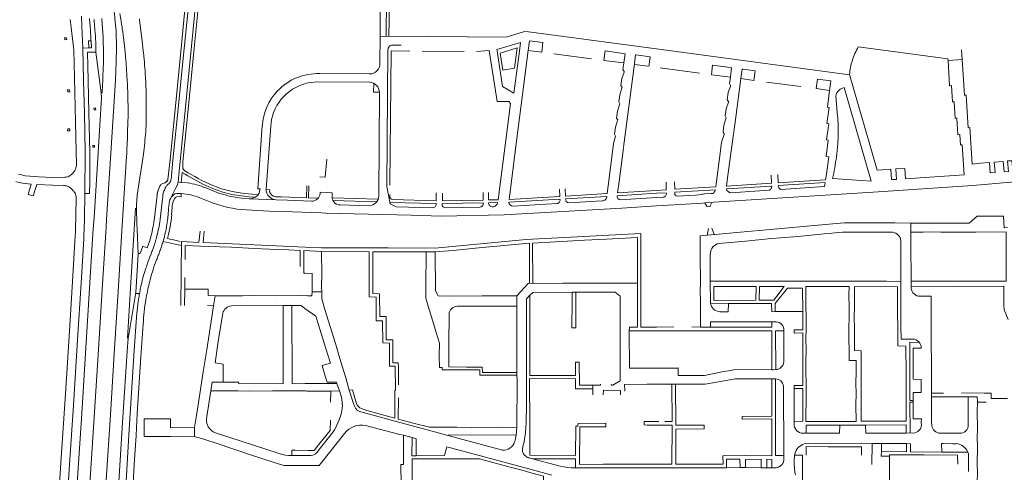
# Model space of a CAD drawing. Extents: x 145000 to 155000, y 457500 to 470000.
# Tile 496 of 548: x 153638 to 154198, y 467007 to 467265. Entities that reach past the tile are written whole.
import ezdxf

# ---------------------------------------------------------------- set-up
doc = ezdxf.new("R2010")
doc.units = 0
doc.header["$LTSCALE"] = 0.2
doc.header["$MEASUREMENT"] = 0
doc.layers.add('kant verharding', color=252, linetype='Continuous', lineweight=0)

msp = doc.modelspace()

# ---------------------------------------------------------------- linework, layer by layer
at = {"layer": 'kant verharding', "lineweight": 0}
for p, q in [((153846.05, 467255.56), (153846.45, 467285.98)), ((153842.63, 467255.52), (153842.74, 467273.94)), ((153847.68, 467255.56), (153847.96, 467273.88)), ((153678.06, 467255.84), (153678.16, 467252.95)), ((153842.54, 467240.67), (153842.63, 467255.52)), ((153842.63, 467255.52), (153847.68, 467255.56)), ((153914.33, 467255.02), (153847.68, 467255.56)), ((153676.89, 467248.97), (153673.43, 467248.84)), ((153849.63, 467250.52), (153854.64, 467250.48)), ((153909.14, 467248.03), (153922.62, 467252.07)), ((153922.62, 467252.07), (153921.97, 467247.13)), ((153926.92, 467247.45), (153927.63, 467252.98)), ((153927.63, 467252.98), (153935.37, 467251.99)), ((153935.37, 467251.99), (153934.62, 467246.59)), ((153680.95, 467246.47), (153683.92, 467223.44)), ((153848.89, 467247.34), (153848.27, 467170.79)), ((153848.89, 467247.34), (153859.58, 467247.15)), ((153890.54, 467246.92), (153866.58, 467247.1)), ((153897.53, 467246.86), (153904.76, 467247.41)), ((153909.14, 467248.03), (153909.23, 467247.23)), ((153926.92, 467247.45), (153920.24, 467195.78)), ((153926.92, 467247.45), (153934.62, 467246.59)), ((153963.01, 467242.79), (153941.57, 467245.64)), ((153970.83, 467247.25), (153970.07, 467241.85)), ((153988.28, 467244.95), (153996.38, 467243.89)), ((153996.38, 467243.89), (153995.63, 467238.44)), ((154000, 467248.35), (154109.76, 467233.69)), ((154173.82, 467242.3), (154173.45, 467247.91)), ((153969.94, 467241.87), (153981.42, 467240.46)), ((153987.39, 467239.94), (153981.14, 467192.36)), ((153987.35, 467239.61), (153995.09, 467238.51)), ((154024.43, 467234.6), (154002.04, 467237.59)), ((154031.91, 467239.16), (154031.19, 467233.7)), ((154165.85, 467241.79), (154173.82, 467242.3)), ((154175.13, 467222.01), (154173.82, 467242.3)), ((153808.42, 467234.31), (153836.44, 467234.17)), ((154031.37, 467233.68), (154041.98, 467232.28)), ((154049.24, 467236.83), (154056.11, 467235.92)), ((154056.11, 467235.92), (154055.41, 467230.47)), ((154109.81, 467233.78), (154125.49, 467179.31)), ((153836.66, 467229.39), (153807.33, 467229.65)), ((153836.55, 467229.39), (153837.04, 467229.39)), ((154047.91, 467231.49), (154055.41, 467230.47)), ((154055.41, 467230.47), (154055.52, 467230.46)), ((154082, 467226.92), (154062.47, 467229.53)), ((154090.9, 467225.78), (154091.6, 467231.19)), ((154091.6, 467231.19), (154099.2, 467230.16)), ((154099.2, 467230.16), (154098.43, 467224.77)), ((153683.92, 467223.44), (153684.45, 467223.36)), ((153842.42, 467223.75), (153841.9, 467164.72)), ((154098.43, 467224.77), (154090.9, 467225.78)), ((154102.81, 467211.97), (154101.99, 467221.72)), ((153780.41, 467204.47), (153777.81, 467168.48)), ((153909.83, 467162.5), (153914.22, 467196.47)), ((153920.24, 467195.78), (153916.03, 467162.7)), ((153972.38, 467170.37), (153975.31, 467192.92)), ((154033.71, 467169.89), (154037.02, 467195.08)), ((154042.96, 467194.36), (154040.36, 467174.92)), ((153978.62, 467172.88), (153981.11, 467192.04)), ((153728.6, 467180.76), (153728.83, 467184.21)), ((153727.84, 467172.61), (153728.6, 467180.76)), ((153729.46, 467172.42), (153730.02, 467178.09)), ((154065.15, 467176.42), (154065.37, 467171.91)), ((154069.17, 467172.19), (154068.93, 467176.85)), ((154096.64, 467177.08), (154096.16, 467173.92)), ((154174.96, 467176.67), (154141.68, 467174.46)), ((153719.89, 467171.96), (153718.14, 467171.4)), ((153729.46, 467172.42), (153727.84, 467172.61)), ((153729.46, 467172.42), (153733, 467172.1)), ((153972.38, 467170.37), (153971.86, 467166.08)), ((153977.8, 467166.41), (153978.62, 467172.88)), ((154010.21, 467172.67), (154010.35, 467168.48)), ((154065.44, 467170.34), (154039.7, 467168.7)), ((154039.76, 467170.29), (154040.36, 467174.92)), ((154065.37, 467171.91), (154039.76, 467170.29)), ((154096.16, 467173.92), (154069.17, 467172.19)), ((154095.92, 467172.35), (154069.26, 467170.61)), ((154070.79, 467168.39), (154095.54, 467169.98)), ((154095.54, 467169.98), (154095.92, 467172.35)), ((154122.06, 467173.05), (154100.1, 467174.64)), ((154123.25, 467166.92), (154179.87, 467170.62)), ((154179.87, 467170.62), (154234.28, 467175.23)), ((153717.52, 467151.54), (153718.97, 467164.44)), ((153729.54, 467166.06), (153728.2, 467166.16)), ((153769.99, 467165.68), (153773.28, 467165.4)), ((153848.26, 467164.5), (153848.24, 467165.46)), ((153904.33, 467166.66), (153904.36, 467162.41)), ((153916.03, 467162.7), (153944.88, 467164.38)), ((153944.88, 467164.38), (153944.68, 467168.48)), ((153948.25, 467162.96), (153971.66, 467164.4)), ((153977.53, 467164.79), (154000, 467166.17)), ((154000, 467167.81), (153977.8, 467166.41)), ((154000, 467166.17), (154005.5, 467166.51)), ((154010.35, 467168.48), (154033.71, 467169.89)), ((154011.68, 467164.46), (154022.23, 467165.18)), ((154026, 467165.42), (154022.23, 467165.18)), ((154031.15, 467166.04), (154027.19, 467165.79)), ((154032.3, 467166.1), (154031.15, 467166.04)), ((154123.25, 467166.92), (154032.61, 467161.09)), ((154042.34, 467166.54), (154064.13, 467167.98)), ((153740.04, 467163.63), (153745.8, 467161.32)), ((153764.14, 467163.46), (153768.09, 467163.01)), ((153768.09, 467163.01), (153783.58, 467162.41)), ((153783.14, 467164.2), (153786.36, 467164.09)), ((153790.07, 467162.19), (153783.58, 467162.41)), ((153790.07, 467162.19), (153803.67, 467161.73)), ((153815.42, 467163.68), (153841.6, 467162.91)), ((153815.92, 467162.02), (153840.78, 467161.35)), ((153819.73, 467159.54), (153836.43, 467159.11)), ((153848.22, 467161.02), (153874.51, 467160.34)), ((153851.86, 467158.53), (153848.38, 467160.14)), ((153878.09, 467160.35), (153901.33, 467160.7)), ((153909.57, 467160.95), (153904.35, 467160.78)), ((153904.36, 467162.41), (153909.83, 467162.5)), ((153915.84, 467161.12), (153944.96, 467162.75)), ((153918.37, 467158.94), (153943.39, 467160.34)), ((153949.98, 467160.78), (153969.09, 467161.81)), ((153979.43, 467162.46), (154000, 467163.73)), ((154000, 467158.96), (153980.27, 467157.69)), ((154000, 467163.73), (154003.71, 467163.96)), ((154026.27, 467160.66), (154000, 467158.96)), ((154026.27, 467160.66), (154027.46, 467160.76)), ((154031.45, 467161.02), (154027.46, 467160.76)), ((154031.45, 467161.02), (154032.61, 467161.09)), ((153704.34, 467148.73), (153704.04, 467157.47)), ((153724.27, 467158.11), (153724.07, 467153.97)), ((153787.42, 467155.82), (153809.28, 467155.09)), ((153809.28, 467155.09), (153811.74, 467154.96)), ((153860.32, 467153.66), (153811.74, 467154.96)), ((153872.88, 467157.94), (153851.86, 467158.53)), ((153879.7, 467158), (153899.4, 467158.37)), ((153695.96, 467147.82), (153695.77, 467144.82)), ((153702.77, 467145.58), (153702.95, 467148.58)), ((153704.45, 467145.76), (153704.34, 467148.73)), ((153674.27, 467145.45), (153674.15, 467142.49)), ((153679.29, 467143.04), (153679.48, 467146.02)), ((153686.57, 467143.83), (153686.76, 467146.81)), ((153704.93, 467131.46), (153704.45, 467145.76)), ((153741.96, 467138.13), (153742.51, 467144.58)), ((154029.5, 467146.21), (154028.7, 467142.27)), ((154032.69, 467142.63), (154031.36, 467146.34)), ((153719.17, 467138.68), (153724.39, 467137.54)), ((153721.74, 467140.39), (153723.12, 467140.1)), ((153725.13, 467139.65), (153723.12, 467140.1)), ((153724.39, 467137.54), (153729.53, 467136.42)), ((153728.89, 467138.76), (153725.13, 467139.65)), ((153741.96, 467138.13), (153800.05, 467135.59)), ((153703.64, 467109.68), (153704.93, 467131.46)), ((153809.42, 467132.99), (153799.27, 467133.59)), ((153868.8, 467132.81), (153874.06, 467132.82)), ((153713.83, 467123.75), (153715.51, 467128.27)), ((153731.55, 467111.53), (153731.6, 467118.21)), ((153699.38, 467083.54), (153703.64, 467109.68)), ((153705.77, 467109.06), (153704.11, 467109.16)), ((153731.46, 467102.26), (153731.55, 467111.53)), ((153989.12, 467112.28), (153989.16, 467109.97)), ((154144.8, 467113.01), (154197.61, 467113.27)), ((154030.69, 467103.61), (154040.84, 467103.46)), ((153744.45, 467102.22), (153747.94, 467102.17)), ((153920.42, 467102.01), (153886.79, 467101.88)), ((154083.2, 467098.89), (154083.22, 467088.48)), ((154000, 467087.86), (153984.49, 467087.79)), ((154000, 467090.05), (154009.85, 467090.09)), ((154020.15, 467090.12), (154025.03, 467090.03)), ((154072.4, 467070.21), (154072.49, 467087.93)), ((154083.17, 467086.64), (154083.22, 467056.72)), ((154145.93, 467078.01), (154150.55, 467078.08)), ((154145.93, 467078.01), (154146.01, 467060.27)), ((153753.41, 467068.96), (153748.78, 467069.58)), ((153753.46, 467058.66), (153753.41, 467068.96)), ((153877.95, 467065.75), (153877.91, 467067.01)), ((153881.7, 467067.4), (153891.93, 467067.26)), ((153753.46, 467058.66), (153747.09, 467058.72)), ((153758.05, 467058.68), (153753.46, 467058.66)), ((153800.13, 467057.83), (153818.04, 467057.81)), ((153814.4, 467047.21), (153814.55, 467053.6)), ((153814.55, 467053.6), (153819.51, 467053.67)), ((153963.81, 467051.51), (153963.75, 467054.8)), ((153969.73, 467054.02), (153969.69, 467051.49)), ((153979.46, 467053.91), (153969.73, 467054.02)), ((153979.47, 467051.45), (153979.46, 467053.91)), ((153981.84, 467057.26), (153981.92, 467053.45)), ((154008.94, 467036.25), (154008.76, 467057.46)), ((154163.17, 467052.47), (154156.46, 467052.37)), ((154173.49, 467052.48), (154186.35, 467052.41)), ((154186.35, 467052.41), (154190.4, 467052.39)), ((154190.4, 467052.39), (154190.36, 467049.36)), ((154144.16, 467048.15), (154145.96, 467048.16)), ((154144.17, 467047.25), (154145.96, 467047.26)), ((154144.17, 467047.25), (154144.28, 467029.72)), ((154156.48, 467050.31), (154177.36, 467050.21)), ((154187.58, 467047.22), (154182.54, 467047.33)), ((154190.36, 467049.36), (154199.69, 467049.4)), ((153925.93, 467041.58), (153925.91, 467041.13)), ((153925.93, 467041.58), (153925.95, 467042.03)), ((153925.78, 467035.32), (153925.85, 467037.73)), ((154001.23, 467036.28), (154000, 467036.28)), ((154004.63, 467036.26), (154008.94, 467036.25)), ((153925.61, 467032.7), (153925.78, 467035.32)), ((154104.21, 467034.1), (154118.91, 467034.19)), ((153749.52, 467029.56), (153785.24, 467017.99)), ((153863.2, 467026.46), (153863.22, 467016.71)), ((153924.6, 467024.47), (153924.68, 467024.89)), ((153879.28, 467016.84), (153880.68, 467021.83)), ((153923.97, 467022.22), (153923.96, 467022.1)), ((154122.68, 467023.76), (154122.54, 467011.68)), ((154122.68, 467023.76), (154127.97, 467023.67)), ((154142.29, 467018.95), (154127.9, 467019.15)), ((154142.26, 467023.64), (154142.29, 467018.95)), ((154144.4, 467018.92), (154162.27, 467018.86)), ((154162.27, 467018.86), (154177.08, 467018.87)), ((153792.43, 467016.9), (153800.77, 467016.91)), ((153803.41, 467016.98), (153800.77, 467016.91)), ((153863.22, 467016.71), (153879.28, 467016.84)), ((154132.51, 467016.42), (154132.45, 467000)), ((154132.49, 467017.28), (154132.51, 467016.42)), ((153854.57, 467000), (153854.56, 467011.73))]:
    msp.add_line(p, q, dxfattribs=at)
at = {"layer": 'kant verharding', "lineweight": 0, "flags": 128}
for points in [[(153686.76, 467146.81), (153687.03, 467151.32), (153689.42, 467189.12), (153692.06, 467230.52), (153692.5, 467241.14), (153692.59, 467249.03), (153692.41, 467258.78), (153691.93, 467263.77), (153691.52, 467268.2), (153690.08, 467278.09), (153689.95, 467278.14), (153689.77, 467279.14)], [(153723.7, 467174.02), (153724.83, 467185.03), (153727.92, 467216.12), (153730.68, 467243.07), (153733.22, 467269), (153733.54, 467272.18)], [(153728.83, 467184.21), (153732.65, 467223.07), (153735.33, 467249.96), (153737.26, 467269.51), (153737.6, 467272.89)], [(153731.84, 467272.45), (153731.46, 467268.78), (153729.61, 467250.73)], [(153739.32, 467272.89), (153739, 467269.73), (153736.66, 467246.94)], [(153666.29, 467265.19), (153666.86, 467260.59), (153668.28, 467249.31), (153668.35, 467247.85), (153668.84, 467231.88), (153669.37, 467206.96), (153669.8, 467189.81), (153669.92, 467182.69)], [(153672.85, 467267.1), (153673.03, 467261.38), (153673.43, 467248.84)], [(153680.17, 467262.28), (153680.05, 467263.75), (153679.93, 467265.23)], [(153680.67, 467256.04), (153680.42, 467259.16), (153680.17, 467262.28)], [(153705.97, 467263.25), (153707.03, 467254.55), (153708.08, 467245.86)], [(153664.35, 467253.72), (153663.29, 467253.6), (153663.17, 467254.67), (153664.23, 467254.79), (153664.35, 467253.72)], [(153696.2, 467258.07), (153696.8, 467253.26), (153697.41, 467248.45)], [(153914.33, 467255.02), (153924.86, 467258.27), (153927.04, 467258.09), (154000, 467248.35)], [(153673.43, 467248.84), (153673.95, 467230.27), (153674.38, 467211.87), (153674.88, 467189.56), (153674.72, 467166.16)], [(153678.16, 467252.95), (153676.75, 467252.91), (153676.89, 467248.97)], [(153678.16, 467252.95), (153678.32, 467252.92), (153678.45, 467249.04), (153676.89, 467248.97)], [(153729.61, 467250.73), (153727.34, 467227.38), (153723.13, 467185.21), (153721.96, 467174.03)], [(153919.15, 467237.37), (153912.44, 467236.31), (153910.94, 467246.05), (153920.7, 467248.99), (153919.15, 467237.37)], [(154165.85, 467241.79), (154165.78, 467242.78), (154114.76, 467249.53)], [(153674.72, 467166.16), (153677.32, 467166.08), (153677.43, 467172.37), (153677.52, 467185.4), (153677.55, 467189.63), (153677.03, 467212.05), (153676.6, 467230.4), (153676.15, 467246.49), (153680.95, 467246.47)], [(153736.66, 467246.94), (153733.58, 467215.71), (153730.52, 467184.15), (153730.41, 467181.1)], [(153848.38, 467160.14), (153846.56, 467170.06), (153847.15, 467247.85)], [(153914.22, 467196.47), (153916.9, 467217.28), (153915.98, 467218.42), (153909.21, 467218.5), (153904.76, 467247.41)], [(153909.23, 467247.23), (153912.35, 467226.98), (153918.85, 467223.27), (153921.97, 467247.13)], [(153970.83, 467247.25), (153982.1, 467245.66), (153981.42, 467240.46)], [(153987.39, 467239.94), (153988, 467244.99), (153988.28, 467244.95)], [(153684.98, 467233.11), (153685.09, 467236.93), (153685.2, 467240.75)], [(153685.2, 467240.75), (153685.21, 467241), (153685.21, 467241.24)], [(153975.31, 467192.92), (153975.52, 467194.49), (153976.7, 467198.73), (153976.05, 467199.85), (153976.57, 467203.83), (153977.84, 467207.58), (153977.91, 467207.95), (153977.28, 467209.04), (153977.77, 467213.01), (153979.13, 467217.15), (153978.48, 467218.25), (153979, 467222.25), (153980.26, 467226), (153980.35, 467226.38), (153979.68, 467227.47), (153980.22, 467231.46), (153981.48, 467235.21), (153981.55, 467235.6), (153980.89, 467236.71), (153981.42, 467240.46)], [(154031.91, 467239.16), (154041.95, 467237.82), (154042.7, 467237.68), (154041.98, 467232.28)], [(154172.95, 467193.8), (154172.55, 467199.63), (154171.51, 467199.56), (154170.92, 467208.94), (154169.86, 467208.87), (154169.27, 467218.25), (154168.34, 467218.19), (154167.74, 467227.48), (154166.76, 467227.41), (154165.85, 467241.79)], [(154037.02, 467195.08), (154037.1, 467195.87), (154038.4, 467199.63), (154038.49, 467199.99), (154037.8, 467201.07), (154038.35, 467205.07), (154039.69, 467209.18), (154039.04, 467210.27), (154039.57, 467214.27), (154040.83, 467218.01), (154040.9, 467218.38), (154040.24, 467219.48), (154040.79, 467223.49), (154042.07, 467227.18), (154042.13, 467227.58), (154041.45, 467228.61), (154041.98, 467232.28)], [(154047.91, 467231.49), (154048.61, 467236.92), (154049.24, 467236.83)], [(153842.42, 467223.75), (153838.91, 467223.76), (153839.11, 467228.78)], [(154047.91, 467231.49), (154045.01, 467209.48), (154042.96, 467194.36)], [(154105.78, 467226.02), (154106.73, 467226.37), (154122.06, 467173.05)], [(153666.09, 467223.93), (153664.92, 467223.88), (153664.87, 467225.05), (153666.03, 467225.1), (153666.09, 467223.93)], [(153679.48, 467146.02), (153679.89, 467152.24), (153682.25, 467189.42), (153684.22, 467220.54), (153683.92, 467223.44)], [(153709.47, 467225.21), (153709.53, 467216.58), (153709.56, 467207.95)], [(154096.64, 467177.08), (154097.95, 467186.89), (154096.48, 467187.1), (154097.7, 467196.41), (154096.7, 467196.57), (154097.97, 467205.74), (154096.96, 467205.88), (154098.16, 467215.05), (154097.18, 467215.21), (154098.43, 467224.77)], [(154179.61, 467182.84), (154178.26, 467203.57), (154177.26, 467203.51), (154176.07, 467222.07), (154175.13, 467222.01)], [(153680.81, 467214.83), (153680.96, 467213.8), (153679.92, 467213.65), (153679.77, 467214.68), (153680.81, 467214.83)], [(153781.41, 467210.09), (153780.94, 467208.24), (153780.61, 467206.36), (153780.41, 467204.47)], [(153699.18, 467206.2), (153699.02, 467201.37), (153698.86, 467196.54)], [(153774.33, 467168.15), (153774.36, 467168.64), (153773.15, 467168.76), (153775.66, 467204.7)], [(153666.05, 467201.73), (153664.89, 467201.79), (153664.95, 467202.95), (153666.11, 467202.89), (153666.05, 467201.73)], [(153680.23, 467193.45), (153680.25, 467192.4), (153679.2, 467192.39), (153679.18, 467193.43), (153680.23, 467193.45)], [(154172.95, 467193.8), (154173.86, 467193.83), (154174.96, 467176.67)], [(153698.38, 467187.11), (153696.15, 467150.85), (153695.96, 467147.82)], [(153707.99, 467188.5), (153704.4, 467165.17), (153704.03, 467159.5), (153704.04, 467157.47)], [(153808.34, 467175.55), (153811.44, 467175.43), (153812.37, 467185.59)], [(154202.67, 467178.98), (154202.22, 467184.74), (154199.68, 467184.61), (154200.21, 467178.67), (154197.76, 467178.46), (154197.25, 467184.33), (154192.16, 467183.91), (154192.59, 467178.04), (154189.87, 467177.79), (154189.36, 467183.66), (154184.23, 467183.31), (154179.61, 467182.84)], [(153663.21, 467175.32), (153660.21, 467174.99), (153648.45, 467175.51), (153640.68, 467176.16)], [(153730.41, 467181.1), (153730.46, 467180.22), (153730.88, 467179.71), (153731.63, 467179.03)], [(153731.63, 467179.03), (153733.42, 467177.9), (153735.25, 467176.83)], [(154141.68, 467174.46), (154141.3, 467180.37), (154136.13, 467180.03), (154136.5, 467174.13), (154133.69, 467173.96), (154133.33, 467179.86), (154128.2, 467179.53), (154125.49, 467179.31)], [(153639.17, 467171.93), (153644.17, 467171.39), (153642.48, 467165.51), (153645.3, 467164.69), (153647.4, 467171.27), (153656.25, 467170.86), (153662.48, 467170.72)], [(153721.46, 467170.63), (153721.5, 467170.68), (153721.55, 467170.72)], [(153724.04, 467164.26), (153724.62, 467165.47), (153725.32, 467167.04), (153726.11, 467168.45), (153727.17, 467170.55), (153727.84, 467172.61)], [(153786.36, 467164.09), (153800.74, 467163.64), (153801.01, 467170.48)], [(153807.39, 467163.37), (153801.85, 467163.59), (153802.08, 467170.43)], [(154005.37, 467172.46), (154005.48, 467168.15), (154000, 467167.81)], [(153674.72, 467166.16), (153674.54, 467151.65), (153674.27, 467145.45)], [(153715.77, 467165.05), (153714.34, 467152.12), (153714, 467149.78)], [(153729.54, 467166.06), (153729.46, 467164.14), (153727.62, 467164.28)], [(153743.51, 467169.23), (153748.16, 467167.33), (153751.4, 467166.16)], [(153758.21, 467165.57), (153768.1, 467164.21), (153771.55, 467163.92)], [(153771.55, 467163.92), (153772.2, 467164.32), (153772.79, 467164.81), (153773.28, 467165.4)], [(153773.28, 467165.4), (153773.78, 467166.26), (153774.13, 467167.18), (153774.33, 467168.15)], [(153777.81, 467168.48), (153779.88, 467168.17), (153779.77, 467167.07)], [(153808.49, 467166.14), (153808.55, 467166.8), (153815.44, 467166.52), (153815.39, 467165.1)], [(153874.58, 467166.54), (153874.57, 467164.38), (153874.52, 467161.89), (153849.78, 467162.63)], [(153901.25, 467166.58), (153901.3, 467162.36), (153878.13, 467161.98), (153878.2, 467166.25)], [(153947.89, 467168.72), (153948.17, 467164.59), (153971.86, 467166.08)], [(154010.38, 467166.02), (154010.38, 467166.81), (154033.47, 467168.22)], [(154027.19, 467165.79), (154025.98, 467165.71), (154026, 467165.42)], [(153669.77, 467162.86), (153669.59, 467154.36), (153669.31, 467144.91)], [(153722.65, 467160.48), (153722.28, 467157.45), (153722.05, 467153.55)], [(153724.04, 467164.26), (153723.52, 467163.39), (153723.11, 467162.46), (153722.82, 467161.49), (153722.65, 467160.48)], [(154027.46, 467160.76), (154028.63, 467158.86), (154028.67, 467158.54), (154030.56, 467158.64), (154030.54, 467159.03), (154031.45, 467161.02)], [(153702.95, 467148.58), (153703.5, 467157.48), (153703.75, 467157.48), (153704.04, 467157.47)], [(153766.64, 467156.69), (153779.48, 467156.06), (153787.42, 467155.82)], [(153980.27, 467157.69), (153913.3, 467153.88), (153877.4, 467153.23), (153860.32, 467153.66)], [(154144.62, 467149.27), (154160.54, 467149.16), (154177.92, 467149.1), (154182.45, 467153.25), (154197.48, 467153.13), (154197.73, 467146.51), (154199.75, 467146.62)], [(153714, 467149.78), (153713.78, 467148.24), (153713.45, 467146.73)], [(154068, 467093.08), (154065.56, 467093.06), (154030.72, 467092.91), (154030.71, 467090.05), (154025.03, 467090.03), (154024.93, 467100.38), (154024.98, 467105.33), (154024.88, 467110.33), (154024.92, 467115.39), (154024.82, 467130.35), (154024.88, 467135.22), (154024.75, 467140.54), (154024.8, 467141.92), (154087.5, 467147.64), (154106.72, 467149.45), (154112.41, 467149.34), (154135.48, 467149.33), (154144.62, 467149.27), (154144.67, 467144.14), (154144.65, 467137.81), (154144.83, 467116.12), (154144.8, 467113.01)], [(153674.15, 467142.49), (153674.06, 467140.33), (153672.49, 467115.06), (153670.52, 467082.7), (153668.16, 467045.58), (153665.81, 467008.91), (153663.43, 466971.79), (153661.14, 466934.74), (153658.87, 466898.66), (153657.57, 466876.1), (153655.31, 466839.95), (153652.69, 466799.88)], [(153669.16, 467141.95), (153667.64, 467115.94), (153665.85, 467087.59), (153663.59, 467051.91), (153661.27, 467015.61), (153658.99, 466979.77), (153656.75, 466944.2), (153655, 466917.06), (153653.81, 466898.02), (153653.6, 466896.14)], [(153657.88, 466801.68), (153660.2, 466839.28), (153665.9, 466928.38), (153668.27, 466966.18), (153670.58, 467003.82), (153672.91, 467040.89), (153675.22, 467078.13), (153677.48, 467115.26), (153679.29, 467143.04)], [(153664.99, 466799.08), (153665.11, 466801.22), (153667.63, 466841.48), (153669.7, 466874.87), (153672.77, 466923.93), (153675.16, 466962.24), (153677.58, 467000.53), (153679.89, 467038.78), (153682.35, 467077.2), (153684.76, 467114.43), (153686.57, 467143.83)], [(153669.31, 467144.91), (153669.27, 467143.89), (153669.16, 467141.95)], [(153695.77, 467144.82), (153693.79, 467113.4), (153691.59, 467077.86), (153689.19, 467040.12), (153686.85, 467002.9), (153684.55, 466965.5), (153682.07, 466925.93), (153678.9, 466874.33), (153677.8, 466856.95), (153675.46, 466820.43), (153674.11, 466798.49)], [(153699.38, 467083.54), (153698.91, 467083.62), (153701.3, 467121.62), (153702.77, 467145.58)], [(153713.45, 467146.73), (153712.75, 467143.48), (153711.48, 467138.76), (153710.21, 467135.1), (153707.65, 467136.03), (153706.14, 467131.95), (153705.47, 467131.98)], [(153729.37, 467102.21), (153729.69, 467138.66), (153739.58, 467138.25), (153740.3, 467144.69)], [(153800.05, 467135.59), (153803.28, 467135.31), (153809.31, 467135.09), (153825.01, 467135.04), (153847.2, 467135.1), (153873.87, 467134.89), (153925.87, 467139.85), (153991, 467143.2), (153991.11, 467117.11), (153991.08, 467089.98), (153998.97, 467090.05), (154000, 467090.05)], [(154134.41, 467143.97), (154130.78, 467143.97), (154125.75, 467144.05), (154120.76, 467144.03), (154115.67, 467144.1), (154110.83, 467144.08), (154106.92, 467144.14), (154105.82, 467143.99), (154095.59, 467143.05), (154080.34, 467141.65), (154075.39, 467141.27), (154070.46, 467140.74), (154065.44, 467140.39), (154050.53, 467138.99), (154035.45, 467137.61)], [(154144.83, 467116.12), (154151.87, 467116.22), (154161.86, 467116.12), (154166.69, 467116.21), (154176.93, 467116.07), (154181.94, 467116.17), (154191.96, 467116.1), (154198.9, 467116.23), (154198.94, 467144.18), (154181.72, 467144.13), (154161.72, 467144.12), (154156.69, 467144.2), (154151.69, 467144.14), (154144.67, 467144.14)], [(153731.74, 467128.47), (153731.75, 467136.47), (153744.79, 467135.93), (153751.39, 467135.61), (153758.03, 467135.45), (153770.98, 467134.81), (153784.02, 467134.27), (153790.62, 467134.05), (153797.27, 467133.58), (153797.16, 467124.5)], [(153874.06, 467132.82), (153884.1, 467133.7), (153900.74, 467135.31), (153927.65, 467137.77), (153927.64, 467114.93)], [(153929.57, 467114.91), (153929.43, 467137.78), (153959.02, 467139.49), (153971.48, 467140.16), (153989.21, 467141.03), (153989.17, 467115.1)], [(154139, 467139.2), (154138.97, 467116.05), (154139.02, 467113.2), (154139.05, 467098.26), (154139.06, 467095.7), (154139.02, 467090.61), (154139.13, 467083.14), (154144.15, 467083.16), (154145.74, 467083.18)], [(153799.27, 467133.59), (153799.23, 467120.62), (153800.08, 467120.68)], [(153809.42, 467132.99), (153809.48, 467119.68), (153809.39, 467113.09), (153809.48, 467110.16)], [(153832.11, 467043.61), (153835.19, 467042.6), (153851.03, 467038.14), (153850.99, 467054.14), (153851.43, 467054.13), (153851.33, 467067.71), (153847.97, 467067.7), (153848.08, 467073.78), (153848.11, 467080.9), (153844.21, 467080.99), (153844, 467093.5), (153840.4, 467093.61), (153840.36, 467107.12), (153836.4, 467107.17), (153836.38, 467113.24), (153836.44, 467132.87), (153809.42, 467132.99)], [(153853.1, 467057.08), (153853.06, 467067.12), (153852.99, 467069.62), (153849.95, 467069.66), (153849.97, 467080.65), (153849.87, 467082.79), (153846.19, 467082.72), (153846.2, 467087.07), (153846.06, 467095.98), (153842.45, 467096.01), (153842.31, 467108.98), (153838.59, 467109.07), (153838.57, 467119.76), (153838.53, 467132.95), (153868.8, 467132.81)], [(153877.91, 467067.01), (153876.42, 467067.09), (153876.36, 467073.84), (153876.41, 467080.8), (153874.56, 467086.9), (153872.69, 467093.34), (153870.67, 467100.06), (153868.79, 467106.53), (153868.71, 467112.82), (153868.8, 467132.81)], [(153874.06, 467132.82), (153874.16, 467110.56), (153875.75, 467107.75), (153884.14, 467107.7), (153900.68, 467107.81), (153918.05, 467107.85), (153920.45, 467107.77)], [(154030.69, 467103.61), (154030.53, 467116.16), (154030.57, 467131.29), (154030.6, 467131.89)], [(153800.08, 467120.68), (153804.06, 467120.58), (153803.95, 467110.16)], [(153919.22, 467024.67), (153919.46, 467025.46), (153919.76, 467026.77), (153920.05, 467028.49), (153920.49, 467032.86), (153920.58, 467059.74), (153920.51, 467062.57), (153920.57, 467064.2), (153920.51, 467091.42), (153920.42, 467102.01), (153920.45, 467107.77), (153926.98, 467114.91), (153927.64, 467114.93), (153929.57, 467114.91), (153946.61, 467115.05), (153959.08, 467114.93), (153971.76, 467115.08), (153984.39, 467115.06), (153989.17, 467115.1), (153989.12, 467112.28)], [(154030.53, 467116.16), (154050.61, 467116.12), (154060.69, 467116.12), (154065.62, 467116.15), (154075.54, 467116.1), (154080.69, 467116.19), (154085.67, 467116.11), (154100.76, 467116.17), (154110.83, 467116.14), (154115.87, 467116.18), (154125.8, 467116.07), (154130.79, 467116.14), (154138.97, 467116.05)], [(153748.89, 467107.86), (153744.92, 467107.9), (153744.91, 467111.59), (153738.26, 467111.51), (153731.55, 467111.53)], [(153801.33, 467107.81), (153803.86, 467107.86), (153803.95, 467110.16), (153809.48, 467110.16), (153809.49, 467106.74), (153809.46, 467106.02), (153811.21, 467099.97), (153817.24, 467080.71), (153819.26, 467074.09), (153821.14, 467067.67), (153823.18, 467061.15), (153825.16, 467054.15), (153827.97, 467045.37)], [(153974.23, 467057.57), (153974.26, 467056.97), (153975.06, 467056.9), (153979.37, 467059.39), (153979.36, 467070.19), (153979.25, 467082.65), (153979.28, 467089.17), (153979.22, 467095.09), (153979.31, 467107.66), (153976.51, 467109.94), (153955.47, 467109.88), (153954.12, 467109.82), (153952, 467109.83), (153929.56, 467109.71), (153927.88, 467108.23), (153926.06, 467106.1), (153925.9, 467090.83), (153925.95, 467042.03)], [(153952, 467109.83), (153951.97, 467104.68), (153951.87, 467089.58), (153954.06, 467089.62), (153954.11, 467095.27), (153954.12, 467109.82)], [(153989.16, 467109.97), (153989.14, 467107.39), (153989.18, 467104.86), (153989.14, 467099.88), (153989.18, 467097.43), (153989.17, 467092.33), (153989.21, 467090.03), (153984.53, 467089.96), (153984.49, 467087.79), (153984.55, 467066.61), (154000, 467066.68)], [(154032.51, 467113.12), (154056.61, 467113.14), (154056.55, 467105.27), (154032.51, 467105.2), (154032.51, 467113.12)], [(154058.47, 467113.17), (154072.66, 467113.2), (154066.81, 467105.25), (154058.38, 467105.32), (154058.47, 467113.17)], [(154067.44, 467098.89), (154067.54, 467103.43), (154074.41, 467112.16), (154083.11, 467112.16), (154083.2, 467098.89)], [(154085, 467036.29), (154085.04, 467052.08), (154084.97, 467070.77), (154085.05, 467077.01), (154084.99, 467083.2), (154085.04, 467089.39), (154084.92, 467108.21), (154084.96, 467113.21), (154109.51, 467113.03), (154109.47, 467108.08), (154109.54, 467101.68), (154109.47, 467083.05), (154109.56, 467076.9), (154109.52, 467071.07), (154113.55, 467070.98), (154113.61, 467070.59), (154113.58, 467064.28), (154113.46, 467058.14), (154113.49, 467051.91), (154113.43, 467045.84), (154113.53, 467036.31), (154085, 467036.29)], [(154112.59, 467113.07), (154137.07, 467112.97), (154137.03, 467108.05), (154137.28, 467079.27), (154141.9, 467079.2), (154141.94, 467064.05), (154142.04, 467057.92), (154142.07, 467051.69), (154141.99, 467036.42), (154116.38, 467036.37), (154116.33, 467045.81), (154116.39, 467051.9), (154116.38, 467058.12), (154116.49, 467064.26), (154116.47, 467076.53), (154112.63, 467076.62), (154112.59, 467076.95), (154112.61, 467089.34), (154112.51, 467095.48), (154112.59, 467101.64), (154112.59, 467108.11), (154112.59, 467113.07)], [(154200.04, 467094.27), (154197.73, 467099.89), (154197.66, 467102.55), (154197.61, 467113.27)], [(153800.33, 467011.17), (153787.84, 467011.16), (153781.89, 467013.05), (153768.96, 467017.27), (153749.42, 467023.83), (153742.93, 467025.97), (153736.98, 467027.76), (153737.03, 467032.74), (153738.12, 467039.57), (153740.1, 467051.98), (153741.99, 467064.54), (153744.02, 467077.05), (153745.91, 467089.51), (153747.94, 467102.17), (153748.89, 467107.86), (153751.43, 467107.81), (153764.47, 467107.82), (153770.81, 467107.93), (153784, 467107.84), (153797.23, 467107.91), (153801.33, 467107.81)], [(153927.88, 467108.23), (153927.83, 467104.75), (153927.87, 467062.37), (153953.92, 467062.43), (153953.87, 467070.11), (153954.08, 467070.06), (153956.02, 467070.1), (153956.07, 467056.96), (153963.77, 467056.89)], [(154040.84, 467103.46), (154040.79, 467098.69), (154035.98, 467098.71)], [(154083.2, 467098.89), (154078.91, 467098.81), (154078.38, 467098.84), (154067.44, 467098.89), (154065.51, 467098.78), (154065.48, 467103.47), (154040.84, 467103.46)], [(154149, 467107.6), (154156.26, 467107.6), (154156.31, 467097.79), (154156.31, 467077.83), (154156.39, 467072.67), (154156.4, 467067.61), (154156.51, 467057.63), (154156.46, 467052.37), (154156.48, 467050.31), (154156.52, 467035.85), (154156.67, 467033.88)], [(153753.14, 467097.89), (153750.61, 467081.87), (153748.78, 467069.58)], [(153787.45, 467102.22), (153787.43, 467101.82), (153787.54, 467098.22), (153787.56, 467084.96), (153787.57, 467071.99), (153787.58, 467058.62), (153787.59, 467057.82), (153762.2, 467057.7), (153762.15, 467058.7), (153758.05, 467058.68)], [(153799.93, 467100.63), (153797.84, 467102.22), (153792.54, 467102.22), (153787.45, 467102.22), (153758.13, 467102.14)], [(153792.54, 467102.22), (153792.47, 467101.79), (153792.73, 467058.74), (153792.64, 467057.7), (153800.13, 467057.83)], [(153814.4, 467069.52), (153812.82, 467074.77), (153806.74, 467094.31), (153806.2, 467096.21), (153799.93, 467100.63)], [(153881.89, 467097.14), (153881.86, 467080.64), (153881.7, 467067.4)], [(153685.52, 466797.75), (153685.99, 466805.85), (153687.51, 466831.48), (153689.03, 466856.76), (153690.8, 466885.48), (153691.48, 466895.96), (153692.65, 466914.13), (153694.43, 466943.04), (153696.47, 466974.58), (153697.92, 466998.92), (153699.74, 467028.7), (153700.5, 467040.69), (153702.74, 467076.76), (153704.04, 467095.6)], [(153701.57, 466990.42), (153701.73, 466994.23), (153702.78, 467011.81), (153703.78, 467028.23), (153704.48, 467040.76), (153706.59, 467073.02), (153707.87, 467091.71)], [(154065.56, 467093.06), (154065.51, 467090.05), (154030.71, 467090.05)], [(154065.61, 467065.69), (154065.55, 467087.91), (154024.91, 467087.89), (154000, 467087.86)], [(154072.49, 467087.93), (154067.66, 467087.88), (154067.83, 467065.8)], [(154083.17, 467086.64), (154078.28, 467086.63), (154078.36, 467088.38), (154083.22, 467088.48)], [(153681.3, 466798.02), (153682.56, 466817.88), (153685.01, 466857.54), (153686.08, 466873.89), (153688.97, 466921.62), (153691.51, 466960.41), (153693.83, 466998.89), (153696.14, 467035.71), (153698.86, 467078.93), (153699.38, 467083.54)], [(154149.45, 467081.32), (154144.11, 467081.34), (154144.11, 467056.66), (154144.16, 467048.15)], [(153817.83, 467058.68), (153812.47, 467058.59), (153811.84, 467060.92), (153811.11, 467063.32), (153809.76, 467068.09), (153814.4, 467069.52)], [(153920.51, 467062.57), (153911.38, 467062.63), (153899.48, 467062.63), (153899.39, 467065.76), (153877.95, 467065.75)], [(153891.93, 467067.26), (153900.22, 467067.18), (153900.8, 467067.21), (153900.88, 467064.09), (153918.55, 467064.09), (153920.57, 467064.2)], [(154000, 467066.68), (154011.92, 467066.65), (154012.31, 467066.77), (154012.36, 467062.5), (154025.12, 467062.47)], [(154025.12, 467062.47), (154027.28, 467062.45), (154037.39, 467064.44), (154042.09, 467065.29), (154044.47, 467065.8), (154065.61, 467065.69), (154066.33, 467065.76), (154067.83, 467065.8)], [(153747.09, 467058.72), (153746.39, 467053.73), (153744.06, 467039.18)], [(153806.62, 467018.51), (153816.01, 467030.34), (153816.75, 467031.5), (153817.46, 467032.76), (153817.96, 467033.78), (153819.38, 467037.24), (153820.46, 467040.36), (153820.91, 467042.33), (153821.17, 467043.86), (153821.28, 467045.22), (153820.94, 467048.79), (153820.67, 467050.03), (153819.51, 467053.67), (153818.04, 467057.81), (153817.83, 467058.68)], [(153963.75, 467054.8), (153955.96, 467054.76), (153953.91, 467054.82), (153953.92, 467060.54), (153927.78, 467060.64), (153927.86, 467033.63), (153927.79, 467017.01), (153953.9, 467016.88), (153954.07, 467033.59), (153955.25, 467033.64), (153955.34, 467035.17), (153971.06, 467035.31), (153971.08, 467033.2), (153969.63, 467033.29), (153956.3, 467033.21), (153956.16, 467011.78), (153969.62, 467011.9), (153982.12, 467011.9), (153994.67, 467011.97), (154000, 467011.94)], [(154067.73, 467060.49), (154065.63, 467060.56), (154049.73, 467060.53), (154044.72, 467060.6), (154041.6, 467059.95), (154027.74, 467057.53), (154024.82, 467057.57), (154010.81, 467057.43), (154008.76, 467057.46), (154000, 467057.44)], [(154010.81, 467057.43), (154011.02, 467034.19), (154024.75, 467034.12), (154027.03, 467034.16), (154027.06, 467032.09), (154010.9, 467031.97), (154010.97, 467011.88), (154037.83, 467011.97), (154037.75, 467016.75), (154050.02, 467016.89), (154065.57, 467016.77), (154065.66, 467037.5), (154065.72, 467037.75), (154048.79, 467037.54), (154048.78, 467039.06), (154065.59, 467039.26), (154065.63, 467039.49), (154065.63, 467060.56)], [(154067.73, 467060.49), (154067.64, 467016.81), (154072.5, 467016.8)], [(154145.96, 467052.76), (154150.64, 467052.8), (154150.65, 467060.18), (154146.01, 467060.27)], [(153746.39, 467053.73), (153748.68, 467053.7), (153761.92, 467053.66), (153768.27, 467053.59), (153781.46, 467053.65), (153794.45, 467053.66), (153800.45, 467053.64)], [(153800.45, 467053.64), (153801.06, 467053.55), (153807.65, 467053.51), (153814.55, 467053.6)], [(153825.16, 467054.15), (153827.05, 467054.23), (153829.33, 467046.56)], [(153963.75, 467054.8), (153963.77, 467056.89), (153968.1, 467056.87), (153968.11, 467057.59)], [(154000, 467057.44), (153994.47, 467057.42), (153981.84, 467057.26)], [(154072.45, 467014.2), (154072.5, 467016.8), (154072.3, 467056.62)], [(154078.3, 467033.94), (154078.32, 467036.3), (154078.26, 467054.97), (154078.24, 467056.77), (154083.22, 467056.72)], [(154078.26, 467054.97), (154083.24, 467055.02), (154083.28, 467036.38), (154078.32, 467036.3)], [(154150.79, 467034.16), (154150.65, 467035.95), (154150.74, 467037.69), (154145.96, 467037.77), (154145.96, 467052.76)], [(153920.49, 467032.86), (153911.51, 467032.93), (153894.79, 467032.89), (153886.42, 467032.99), (153870.73, 467033.07), (153861.55, 467035.36), (153853.04, 467037.57), (153853.12, 467049.71)], [(154177.32, 467034.05), (154177.39, 467036.22), (154177.36, 467050.21), (154182.5, 467050.21), (154182.54, 467047.33), (154182.5, 467042), (154182.53, 467032.07), (154182.5, 467027.06), (154182.54, 467022.08), (154182.47, 467012), (154182.57, 467007.05), (154182.49, 467001.75), (154187.53, 467001.79)], [(153832.46, 467041.47), (153849.65, 467036.83), (153874.33, 467030.25), (153881.99, 467028.12), (153912.29, 467019.91)], [(153737.03, 467032.74), (153723.45, 467032.68), (153723.48, 467037.82), (153708.49, 467037.7), (153708.39, 467027.68), (153710.18, 467027.64), (153717.08, 467027.67), (153723.62, 467027.8), (153730.02, 467027.83), (153736.98, 467027.76)], [(153801.71, 467019.83), (153805.18, 467019.81), (153807.61, 467022.88), (153814.32, 467031.18), (153814.37, 467036.97)], [(154000, 467034.19), (153994.6, 467034.21), (153992.97, 467034.31), (153993, 467036.28), (154000, 467036.28)], [(153834.36, 467034.06), (153853.98, 467028.94), (153855.93, 467028.41), (153860.96, 467027.08), (153863.2, 467026.46)], [(154000, 467011.94), (154008.75, 467011.89), (154008.85, 467034.15), (154000, 467034.19)], [(154084.26, 467029.59), (154085.08, 467029.61), (154104.12, 467029.65), (154104.21, 467034.1)], [(154085.08, 467029.61), (154085.15, 467034.14), (154104.21, 467034.1)], [(154142.1, 467029.63), (154142.06, 467034.34), (154118.91, 467034.19)], [(154118.91, 467034.19), (154118.98, 467029.68), (154142.1, 467029.63), (154144.28, 467029.72), (154146.15, 467029.66)], [(153800.33, 467011.17), (153808.08, 467011.21), (153814.69, 467019.52), (153821.06, 467027.64), (153822.38, 467029.42)], [(153855.93, 467028.41), (153856, 467011.71), (153854.56, 467011.73)], [(153860.96, 467027.08), (153860.81, 467016.69), (153863.22, 467016.71)], [(153881.99, 467028.12), (153881.79, 467028.46), (153882.02, 467028.6), (153920.05, 467028.49)], [(154161.28, 467029.6), (154162.96, 467029.61), (154168.62, 467029.53), (154172.87, 467029.55)], [(153792.43, 467016.9), (153792.37, 467019.84), (153794.37, 467019.9), (153801.71, 467019.83)], [(153880.68, 467021.83), (153907.67, 467014.66), (153931.44, 467008.25), (153940.38, 467005.76)], [(154078.99, 467005.88), (154078.73, 467007.28), (154078.41, 467010.02), (154078.33, 467011.38), (154078.32, 467014.3), (154078.42, 467016.55), (154078.53, 467017.17), (154078.99, 467018.9)], [(154084.99, 467023.76), (154086.34, 467023.83), (154122.68, 467023.76)], [(154085.21, 467017.14), (154085.12, 467021.95), (154097.65, 467021.84), (154103.83, 467021.87), (154110.23, 467021.75), (154116.54, 467021.79), (154116.56, 467017.03)], [(154127.97, 467023.67), (154127.9, 467019.15), (154127.89, 467016.48), (154132.51, 467016.42)], [(154127.97, 467023.67), (154142.26, 467023.64), (154144.42, 467023.62), (154144.4, 467018.92)], [(154162.27, 467018.86), (154162.21, 467023.63), (154163.05, 467023.64), (154168.63, 467023.59), (154170.53, 467023.62)], [(154177.08, 467018.87), (154177.46, 467017.82), (154177.5, 467007.72)], [(153935.66, 467001.3), (153935.71, 467005.08), (153929.13, 467006.85), (153922.71, 467008.66), (153916.74, 467010.2), (153899.33, 467014.93), (153891.55, 467014.91), (153873.13, 467014.93), (153860.86, 467015.03), (153860.85, 467002.61)], [(153927.43, 467015.58), (153929.38, 467015.07), (153945.05, 467010.79), (153947.22, 467010.37), (153949.53, 467010.02), (153951.32, 467009.84), (153953.84, 467009.87), (153973.17, 467009.81), (154000, 467009.88)], [(153929.38, 467015.07), (153953.87, 467015.01), (153953.84, 467009.87)], [(154039.75, 467009.91), (154039.75, 467014.72), (154047.33, 467014.76), (154047.47, 467009.98)], [(154050.61, 467009.97), (154050.57, 467014.66), (154059.46, 467014.72), (154059.58, 467009.94)], [(154062.71, 467009.89), (154062.72, 467014.71), (154065.5, 467014.68), (154065.64, 467009.89)], [(154078.53, 467017.17), (154083.03, 467017.11), (154083.06, 467000)], [(154171.33, 467012.04), (154171.23, 467017.15), (154152.23, 467017.2), (154146.1, 467017.32), (154139.93, 467017.23), (154132.49, 467017.28)], [(154000, 467009.88), (154032.58, 467009.86), (154039.75, 467009.91), (154047.47, 467009.98), (154050.61, 467009.97), (154059.58, 467009.94), (154062.71, 467009.89), (154063.78, 467009.84), (154065.64, 467009.89), (154067.06, 467009.83)]]:
    msp.add_lwpolyline(points, dxfattribs=at)
at = {"layer": 'kant verharding', "lineweight": 0}
for centre, radius, start, end in [((153491.54, 467245.59), 186.79, 5.0255, 6.1844), ((153499.49, 467246.77), 185.74, 4.9617, 5.8491), ((153308.74, 467200.49), 391.75, 9.3588, 9.9973), ((153546.27, 467243.76), 160.89, 6.9597, 7.7708), ((153592.56, 467254.13), 85.41, 4.469, 5.26), ((153481.05, 467244.5), 197.33, 3.2943, 4.7337), ((153446.89, 467242.79), 238.48, 4.3537, 4.8223), ((153473.78, 467245.31), 211.48, 2.8133, 4.2256), ((153434.62, 467220.63), 264.27, 8.9386, 9.4883), ((153579.59, 467243.29), 117.54, 7.2236, 9.0056), ((153613.18, 467250.78), 67.69, 1.706, 4.4603), ((153515.8, 467247.41), 169.42, 1.1993, 2.799), ((153424.79, 467245.38), 256.16, 0.2449, 1.6587), ((153379.62, 467244.38), 305.62, 0.1967, 1.2333), ((153677.17, 467245.93), 20.39, 5.7115, 7.0972), ((153849.76, 467247.89), 2.61, 157.5014, 180.8589), ((153849.78, 467247.94), 2.61, 135.226, 158.5394), ((153849.67, 467248.08), 2.43, 113.3593, 135.8629), ((153849.68, 467248.11), 2.41, 91.2091, 113.663), ((154153.86, 467227.88), 44.7, 151.036, 161.7813), ((153485.91, 467244.67), 199.33, 359.015, 0.2189), ((153465.44, 467224.8), 233.17, 4.6361, 5.7), ((153121.6, 467196.57), 578.17, 4.04856, 4.67042), ((153624.1, 467235.84), 84.58, 5.751, 6.7985), ((153494.45, 467223.04), 214.86, 3.8624, 5.683), ((153071.74, 467193.05), 628.16, 3.46878, 4.04768), ((153214.5, 467203.67), 495.48, 2.7416, 3.9165), ((153836.71, 467240.03), 5.86, 267.3841, 6.3434), ((154142.32, 467231.57), 32.58, 161.5883, 176.1137), ((153551.07, 467236.97), 133.97, 356.8487, 358.3495), ((153807.18, 467202.79), 31.54, 87.7546, 136.9154), ((153836.58, 467235.9), 1.68, 265.5658, 270.401), ((153278.55, 467251.57), 406.88, 356.024, 356.9055), ((153422.44, 467213.98), 276.83, 2.6661, 3.5381), ((153471.97, 467216.15), 227.26, 1.5225, 2.6997), ((153651.11, 467224.67), 58.37, 0.5292, 2.6516), ((153807.41, 467202.58), 27.07, 90.1708, 163.9021), ((153836.39, 467223.5), 5.9, 1.8858, 85.9203), ((154107.22, 467220.93), 5.29, 105.7811, 171.4676), ((153411.92, 467214.2), 287.33, 0.5027, 1.5931), ((153807.02, 467202.8), 31.41, 136.7225, 176.5371), ((153284.85, 467212.96), 414.41, 359.7448, 0.5207), ((153442.13, 467212.33), 257.13, 358.7427, 359.7277), ((154011.87, 467201.99), 91.49, 2.6467, 6.2663), ((153669.21, 467207.29), 29.99, 357.9023, 358.8445), ((153628.79, 467207.71), 80.78, 355.3634, 0.1703), ((154012.68, 467201.85), 90.69, 359.1071, 2.7576), ((153425.4, 467224.01), 284.82, 352.8379, 355.4028), ((154007.53, 467201.72), 95.83, 355.5441, 359.2297), ((153036.85, 467226.69), 662.71, 356.57599, 357.12175), ((153534.81, 467201.94), 164.15, 357.0225, 358.1174), ((153956.75, 467205.51), 146.76, 352.7182, 355.6096), ((153981.66, 467202.42), 121.66, 349.74, 352.6769), ((153660.83, 467183.15), 9.1, 339.7854, 357.0943), ((153655.66, 467240.62), 66.18, 253.5914, 256.9184), ((153662.66, 467183.02), 7.72, 274.0511, 287.0228), ((153663.73, 467179.6), 4.14, 286.7579, 304.5273), ((153661.22, 467183.33), 8.63, 304.1892, 312.3911), ((153655.65, 467189.55), 16.99, 312.1358, 317.9581), ((153664.13, 467181.92), 5.58, 317.8079, 339.9437), ((153803.51, 467294.44), 137.61, 237.7245, 244.1359), ((153788.13, 467266.76), 104.32, 239.5462, 249.5771), ((153981.2, 467202.52), 122.13, 346.8054, 349.7314), ((153650.26, 467226.78), 55.96, 254.6485, 258.5762), ((153661.49, 467161.19), 9.58, 70.2205, 84.0654), ((153662.87, 467165.02), 5.51, 52.0017, 70.1834), ((153787.79, 467137.42), 77.71, 155.0008, 155.8699), ((153719.95, 467169.07), 2.85, 145.7388, 155.2819), ((153726.72, 467164.45), 11.04, 140.9933, 145.6968), ((153718.03, 467176.35), 4.77, 292.9691, 300.0743), ((153720.48, 467172.15), 0.0924, 110.3339, 128.1638), ((153719.38, 467174.08), 2.13, 300.0203, 310.9568), ((153722.2, 467168.97), 1.66, 138.5346, 154.7626), ((153715.17, 467179.03), 8.63, 310.5065, 314.0979), ((153742.54, 467151.2), 28.67, 137.3315, 138.8304), ((153716.77, 467177.47), 6.39, 313.5808, 317.9247), ((153720.49, 467174.13), 1.4, 317.3232, 332.2264), ((153739.23, 467154.48), 24.01, 136.0512, 137.4371), ((153718.39, 467175.26), 3.78, 331.8447, 340.9294), ((153734.06, 467159.62), 16.73, 134.1924, 136.4283), ((153712.99, 467181.13), 13.39, 314.6601, 316.7), ((153721.88, 467172.77), 1.19, 316.374, 327.6164), ((153707.5, 467182.12), 18.34, 326.9963, 329.8861), ((153721.77, 467173.86), 1.85, 329.6232, 342.9656), ((153718.96, 467174.79), 4.81, 342.1973, 350.774), ((153728.11, 467133.52), 38.89, 66.6661, 82.772), ((153773.8, 467235.23), 71.38, 244.8604, 257.383), ((154063.87, 467169.92), 1.63, 353.9442, 15.0888), ((154071.08, 467170.37), 1.84, 172.5721, 193.317), ((154071.08, 467170.34), 1.83, 192.2903, 213.1757), ((153658.04, 467158.91), 13.3, 43.2647, 51.8348), ((153659.49, 467160.25), 11.32, 33.9766, 43.3816), ((153665.14, 467164.04), 4.51, 13.3412, 34.0751), ((153661.25, 467163.09), 8.52, 358.4688, 13.5733), ((153731, 467163.76), 15.28, 172.2309, 175.1694), ((153719.12, 467165.39), 3.29, 165.8663, 172.3041), ((153781.03, 467150.23), 67.03, 165.1087, 166.2204), ((153721.22, 467166.14), 5.13, 161.9983, 165.2448), ((153734.16, 467161.91), 18.75, 160.2272, 161.9235), ((153737.09, 467160.97), 21.83, 158.6387, 160.4956), ((153722.31, 467166.78), 5.95, 156.1045, 158.8989), ((153735.54, 467162.38), 16.7, 166.7443, 172.9304), ((153726.15, 467164.61), 7.04, 157.3948, 166.8021), ((153764.87, 467148.57), 48.95, 154.4532, 157.4919), ((153727.65, 467161.88), 4.32, 82.6765, 146.6181), ((153726.94, 467130.96), 35.19, 68.1488, 85.7575), ((153769.8, 467221.52), 58.34, 251.6112, 264.4261), ((153773.82, 467238.78), 73.2, 252.4284, 267), ((153783.97, 467168.56), 6.16, 180.6738, 266.3371), ((153783.96, 467168.58), 4.45, 199.7894, 259.4154), ((153803.87, 467166.36), 4.63, 267.5076, 357.2343), ((153819.98, 467164.21), 4.67, 168.9862, 266.9192), ((153836.33, 467164.68), 5.58, 271.1112, 0.378), ((153849.83, 467164.22), 1.59, 169.8183, 268.3394), ((153969.24, 467164.35), 2.42, 338.1976, 1.0969), ((153979.81, 467164.72), 2.29, 178.0859, 260.4045), ((154003.49, 467166.14), 2.17, 302.3675, 329.0111), ((154003.94, 467165.9), 1.66, 327.8108, 354.5623), ((154003.98, 467165.94), 1.62, 353.1789, 20.4591), ((154011.96, 467166.02), 1.58, 179.8966, 259.5624), ((154030.45, 467168.66), 2.97, 299.7279, 305.698), ((154030.27, 467168.98), 3.34, 305.0024, 320.4885), ((154030.68, 467168.67), 2.82, 320.0715, 335.4515), ((154030.83, 467168.64), 2.67, 334.6786, 350.9036), ((154042.38, 467169.28), 2.74, 192.1771, 269.2229), ((154063.15, 467170.15), 2.37, 294.4242, 315.1865), ((154063.14, 467170.19), 2.41, 314.522, 334.9785), ((154063.85, 467169.89), 1.64, 334.0857, 355.0508), ((154071.47, 467170.56), 2.27, 212.5234, 232.5598), ((154071.46, 467170.53), 2.24, 232.2798, 252.5811), ((153734.76, 467157.82), 10.5, 148.2767, 178.3772), ((153727.58, 467162.18), 2.1, 89.0737, 146.52), ((153770.82, 467224.77), 68.21, 248.4744, 266.4825), ((153767.86, 467170.9), 7.89, 271.6325, 297.8237), ((153872.51, 467159.98), 2.07, 303.6778, 326.9991), ((153872.74, 467159.86), 1.81, 326.1808, 350.6862), ((153872.75, 467159.9), 1.81, 349.4085, 14.0134), ((153879.71, 467159.73), 1.73, 158.9796, 269.6744), ((153899.49, 467160.07), 1.7, 292.221, 317.738), ((153899.2, 467160.4), 2.14, 316.6909, 342.4329), ((153899.19, 467160.43), 2.16, 341.5907, 7.0957), ((153906.7, 467160.88), 2.36, 182.5295, 225.267), ((153906.72, 467160.87), 2.37, 224.7821, 267.4753), ((153906.76, 467161.33), 2.82, 267.1351, 309.8054), ((153906.77, 467161.34), 2.83, 309.3916, 352.0115), ((153918.31, 467161.43), 2.49, 187.1677, 271.462), ((153943.09, 467162.34), 2.02, 278.6965, 303.6142), ((153943.09, 467162.32), 2, 303.8127, 328.9727), ((153943.36, 467162.17), 1.7, 328.5892, 354.2037), ((153943.32, 467162.18), 1.74, 354.0615, 19.0385), ((153950.09, 467162.64), 1.87, 170.1423, 266.5094), ((153969.02, 467164.5), 2.69, 271.496, 293.8941), ((153969.04, 467164.49), 2.67, 293.7508, 316.3319), ((153969.25, 467164.32), 2.4, 315.7587, 338.9066), ((154003.44, 467166.13), 2.19, 277.0735, 303.4612), ((153646.54, 467160.29), 77.79, 345.1728, 355.3395), ((153676.57, 467157.9), 45.68, 351.403, 354.5402), ((153872.52, 467159.94), 2.03, 280.1568, 303.979), ((153899.47, 467160.1), 1.74, 267.7104, 292.6675), ((153701.04, 467151.01), 16.29, 347.604, 352.2233), ((153641.39, 467159.46), 76.54, 352.0012, 353.0115), ((153663.23, 467157.05), 54.57, 352.7317, 354.1985), ((153538.35, 467179.49), 185.63, 349.8329, 350.0968), ((153641.55, 467161.28), 80.84, 350.2356, 352.4218), ((153704.89, 467153.03), 16.96, 351.8365, 353.3868), ((153715.73, 467149.18), 7.7, 349.6197, 351.5291), ((153584.11, 467175.89), 135.9, 344.4712, 345.849), ((153696.1, 467147.7), 20.41, 345.7062, 347.6822), ((153144.18, 467270.67), 585.87, 347.44859, 347.82403), ((153754.3, 467139.15), 38.26, 167.37, 168.0092), ((153639.64, 467161.61), 82.77, 343.9174, 346.7803), ((153640.05, 467161.52), 82.36, 346.7755, 349.6541), ((154133.66, 467138.66), 5.36, 5.6981, 82.0265), ((153596.01, 467176.25), 124.61, 340.8435, 341.998), ((153675.7, 467150.38), 40.82, 341.9573, 344.5491), ((153604.09, 467173.84), 120.34, 341.6674, 343.0076), ((154036.51, 467131.79), 5.91, 100.3109, 179.0316), ((153705.9, 467131), 1.07, 142.5974, 154.5923), ((153705.94, 467130.96), 1.12, 131.0461, 142.5562), ((153706, 467130.88), 1.22, 123.281, 130.6053), ((153705.85, 467131.12), 0.938, 113.822, 123.5143), ((153521.7, 467203.92), 203.9, 338.9079, 339.6497), ((153608.22, 467171.93), 111.66, 339.6028, 340.8825), ((153603.96, 467172.97), 120.17, 338.1595, 339.4492), ((153598.53, 467175.29), 126.06, 339.3296, 340.5595), ((153606.06, 467172.87), 118.16, 340.4514, 341.816), ((153992.47, 467024.77), 299.82, 160.1842, 160.7484), ((153897.17, 467059.52), 198.38, 159.6971, 160.294), ((153888.11, 467062.92), 188.71, 159.0027, 159.7133), ((153768.48, 467101.98), 62.89, 162.3281, 164.4304), ((153791.64, 467094.69), 87.16, 160.6113, 162.3845), ((153833.03, 467085.02), 125.34, 162.0017, 166.2416), ((153752.46, 467103.21), 46.97, 166.7227, 168.8695), ((154924.79, 466827.3), 1251.33, 166.54157, 166.75531), ((153714.4, 467117), 6.76, 164.0069, 166.838), ((153832.45, 467085.14), 124.74, 166.2292, 170.4893), ((153704.06, 467109.62), 0.428, 171.9184, 199.7794), ((153704.07, 467109.6), 0.427, 197.3376, 225.2578), ((153704.08, 467109.58), 0.421, 222.2975, 248.3122), ((153704.1, 467109.58), 0.427, 245.8955, 271.7204), ((153835.69, 467085.83), 131.98, 169.8649, 171.3175), ((153858.32, 467082.39), 154.86, 168.8755, 170.0854), ((154150, 467112.71), 5.2, 176.6693, 258.9324), ((153835.47, 467085.62), 131.79, 171.2108, 172.6647), ((153832.81, 467085.03), 125.12, 170.4691, 173.7063), ((154036.34, 467104.41), 5.71, 188.0538, 266.3648), ((153843.53, 467084.35), 139.94, 173.9801, 175.3901), ((153838.03, 467085.06), 134.4, 172.5654, 174.0343), ((153832.2, 467085.08), 124.5, 173.6988, 176.9517), ((153758.89, 467096.19), 6, 97.2881, 163.4703), ((153886.83, 467096.94), 4.94, 90.4184, 177.6693), ((154067.56, 467088.16), 4.94, 357.3073, 84.8072), ((154145.57, 467078.2), 4.98, 358.5632, 88.0514), ((154067.72, 467070.5), 4.7, 271.3845, 356.4979), ((154067.49, 467055.56), 4.93, 12.4253, 87.1267), ((153833.04, 467046.67), 5.23, 194.3836, 263.6507), ((153833.2, 467047.43), 3.97, 192.6668, 254.0988), ((154041.37, 467037.49), 115.52, 178.1961, 179.8818), ((153751.51, 467037.14), 7.72, 164.7318, 255.6634), ((153832.22, 467021.79), 12.45, 80.09, 142.2411), ((153833.36, 467040.01), 92.54, 353.6575, 355.4674), ((154083.44, 467034.72), 5.2, 188.5958, 279.0835), ((154145.67, 467034.8), 5.16, 275.3829, 352.8358), ((154161.39, 467034.33), 4.74, 185.4507, 268.6819), ((154172.77, 467034.1), 4.56, 271.3428, 359.2719), ((153912.72, 467026.7), 6.81, 266.3556, 342.6909), ((153916.57, 467026.12), 8.19, 340.1095, 348.3858), ((153829.74, 467040.08), 96.15, 350.9106, 353.8557), ((153937.86, 467019.18), 14.2, 168.1218, 178.0614), ((153928.22, 467020.3), 4.6, 187.9653, 202.8567), ((153931.9, 467020.6), 8.09, 160.3217, 168.4591), ((154086.55, 467015.69), 8.22, 100.9974, 156.9951), ((154169.75, 467015.65), 8.02, 23.7375, 84.394), ((153792, 467038.36), 21.46, 251.6253, 271.141), ((153803.29, 467021.39), 4.41, 271.6353, 319.1292), ((153928.74, 467020.47), 5.14, 202.3579, 217.5295), ((153928.01, 467019.84), 4.19, 216.7785, 230.3552), ((153929.27, 467021.29), 6.11, 229.8881, 243.2461), ((153927.47, 467017.61), 2.01, 241.9842, 255.5772), ((153927.52, 467017.56), 1.98, 253.6426, 267.393), ((154067.33, 467015.02), 5.19, 267.0819, 350.8909)]:
    msp.add_arc(centre, radius, start, end, dxfattribs=at)

doc.saveas('drawing.dxf')
